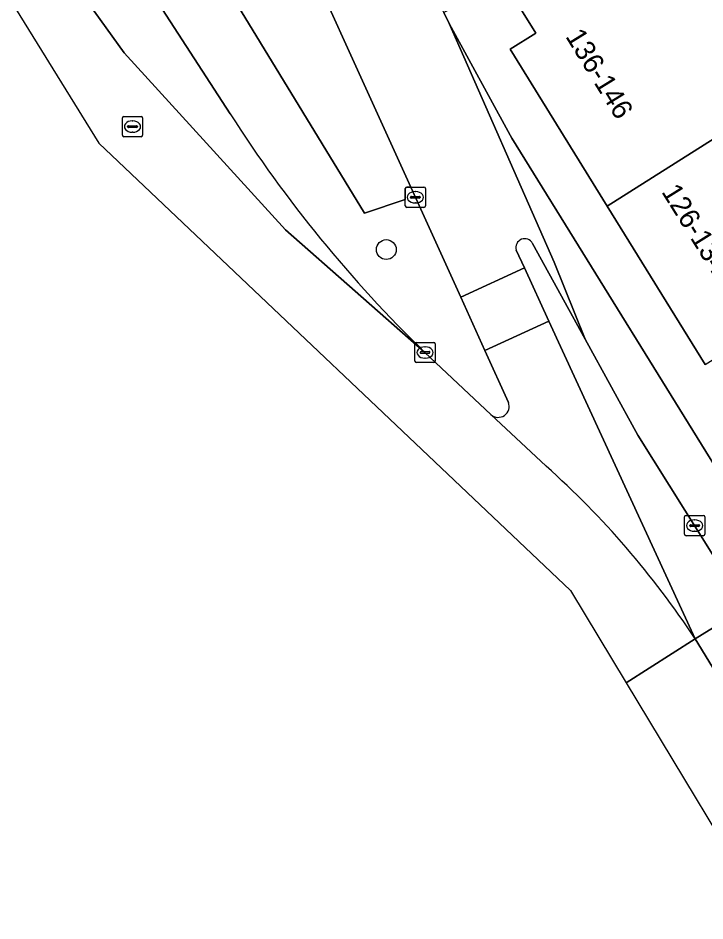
# Model space of a CAD drawing. Extents: x 160377 to 161131, y 383938 to 384853.
# Drawn here: x 160719.86 to 160753.77, y 384139.04 to 384183.61 of the extents above; entities that cross this region are included whole.
import ezdxf

# ---------------------------------------------------------------- set-up
doc = ezdxf.new("R2010")
doc.units = 0
for name, color, linetype in [('IMGEO_Berm_groen', 7, 'Continuous'), ('IMGEO_Boom', 7, 'Continuous'), ('IMGEO_Fietspad_open', 7, 'Continuous'), ('IMGEO_Groenvoorziening', 7, 'Continuous'), ('IMGEO_Kolk', 7, 'Continuous'), ('IMGEO_Pand', 7, 'Continuous'), ('IMGEO_Pand_nummerreeks', 7, 'Continuous'), ('IMGEO_Rijbaan_lokaal_gesloten', 7, 'Continuous'), ('IMGEO_Rijbaan_lokaal_open', 7, 'Continuous'), ('IMGEO_Rioolput', 7, 'Continuous'), ('IMGEO_Verkeerseiland_open', 7, 'Continuous'), ('IMGEO_Voetpad_open', 7, 'Continuous')]:
    doc.layers.add(name, color=color, linetype=linetype)

msp = doc.modelspace()

# ---------------------------------------------------------------- linework, layer by layer
at = {"layer": 'IMGEO_Berm_groen'}
for points in [[(160723.217, 384195.887), (160717.726, 384204.774), (160689.782, 384250), (160684.931, 384257.851), (160678.757, 384267.157), (160643.611, 384323.728), (160641.325, 384327.654), (160641.221, 384327.588), (160638.839, 384326.083), (160668.175, 384278.809), (160686.009, 384250), (160707.361, 384215.678), (160725.992, 384185.588), (160730.335, 384178.88)], [(160738.977, 384175.188), (160738.977, 384174.654), (160736.972, 384173.978), (160724.6, 384194.239)], [(160744.072, 384164.635), (160742.913, 384167.191), (160741.715, 384169.832), (160739.253, 384175.262), (160739.052, 384175.262)], [(160739.95, 384167.105), (160743.205, 384164.034)]]:
    msp.add_lwpolyline(points, dxfattribs=at)
for centre, radius, start, end in [((160785.425, 384214.051), 65.36, 212.55546, 225.91198), ((160739.054, 384175.185), 0.0767, 91.2593, 177.9717), ((160743.566, 384164.439), 0.543, 228.2865, 21.1725)]:
    msp.add_arc(centre, radius, start, end, dxfattribs=at)
at = {"layer": 'IMGEO_Boom'}
msp.add_circle((160738.043, 384172.18), 0.489, dxfattribs=at)
at = {"layer": 'IMGEO_Fietspad_open'}
msp.add_lwpolyline([(160770.664, 384134.926), (160767.652, 384139.859), (160767.603, 384139.954), (160759.975, 384152.274), (160744.245, 384177.674), (160744.151, 384177.829), (160741.141, 384183.336), (160746.328, 384171.551), (160747.866, 384167.752), (160750.466, 384163.021), (160755.79, 384154.505), (160757.634, 384151.476)], dxfattribs=at)
at = {"layer": 'IMGEO_Groenvoorziening'}
for points in [[(160732.201, 384190.814), (160729.964, 384189.802), (160729.714, 384190.353), (160728.225, 384193.642), (160724.6, 384194.239), (160736.972, 384173.978), (160738.977, 384174.654), (160738.977, 384175.188)], [(160739.052, 384175.262), (160739.253, 384175.262), (160732.201, 384190.814)]]:
    msp.add_lwpolyline(points, dxfattribs=at)
msp.add_arc((160739.054, 384175.185), 0.0767, 91.2593, 177.9717, dxfattribs=at)
at = {"layer": 'IMGEO_Kolk'}
for p, q in [((160739.052, 384175.262), (160739.904, 384175.262)), ((160738.977, 384174.336), (160738.977, 384175.188)), ((160739.236, 384174.756), (160739.236, 384174.768)), ((160739.279, 384174.805), (160739.677, 384174.805)), ((160739.465, 384175.042), (160739.49, 384175.042)), ((160739.72, 384174.768), (160739.72, 384174.756)), ((160739.978, 384175.188), (160739.978, 384174.336)), ((160739.674, 384174.719), (160739.276, 384174.719)), ((160739.488, 384174.482), (160739.463, 384174.482)), ((160739.904, 384174.262), (160739.052, 384174.262)), ((160739.457, 384166.673), (160739.457, 384167.525)), ((160739.532, 384167.599), (160740.384, 384167.599)), ((160739.945, 384167.379), (160739.97, 384167.379)), ((160740.458, 384167.525), (160740.458, 384166.673)), ((160739.716, 384167.093), (160739.716, 384167.105)), ((160740.154, 384167.056), (160739.756, 384167.056)), ((160739.759, 384167.142), (160740.157, 384167.142)), ((160739.968, 384166.819), (160739.943, 384166.819)), ((160740.2, 384167.105), (160740.2, 384167.093)), ((160740.384, 384166.599), (160739.532, 384166.599)), ((160752.767, 384158.129), (160752.767, 384158.981)), ((160752.842, 384159.055), (160753.694, 384159.055)), ((160753.255, 384158.835), (160753.28, 384158.835)), ((160753.768, 384158.981), (160753.768, 384158.129)), ((160753.026, 384158.549), (160753.026, 384158.561)), ((160753.464, 384158.512), (160753.066, 384158.512)), ((160753.069, 384158.598), (160753.467, 384158.598)), ((160753.278, 384158.275), (160753.253, 384158.275)), ((160753.51, 384158.561), (160753.51, 384158.549)), ((160753.694, 384158.055), (160752.842, 384158.055))]:
    msp.add_line(p, q, dxfattribs=at)
for points in [[(160739.052, 384175.262), (160739.904, 384175.262)], [(160738.977, 384174.336), (160738.977, 384175.188)], [(160739.978, 384175.188), (160739.978, 384174.336)], [(160739.904, 384174.262), (160739.052, 384174.262)], [(160739.457, 384166.673), (160739.457, 384167.525)], [(160739.532, 384167.599), (160740.384, 384167.599)], [(160740.458, 384167.525), (160740.458, 384166.673)], [(160740.384, 384166.599), (160739.532, 384166.599)], [(160752.767, 384158.129), (160752.767, 384158.981)], [(160752.842, 384159.055), (160753.694, 384159.055)], [(160753.768, 384158.981), (160753.768, 384158.129)], [(160753.694, 384158.055), (160752.842, 384158.055)]]:
    msp.add_lwpolyline(points, dxfattribs=at)
for centre, radius, start, end in [((160739.054, 384175.186), 0.0765, 91.552, 178.448), ((160739.054, 384175.186), 0.0765, 91.552, 178.448), ((160739.902, 384175.186), 0.0765, 1.552, 88.448), ((160739.902, 384175.186), 0.0765, 1.552, 88.448), ((160739.276, 384174.765), 0.0403, 85.8775, 175.7526), ((160739.273, 384174.755), 0.0366, 178.938, 274.7102), ((160739.677, 384174.762), 0.043, 264.8664, 352.4533), ((160739.681, 384174.767), 0.0386, 1.7309, 96.639), ((160739.054, 384174.338), 0.0765, 181.552, 268.448), ((160739.054, 384174.338), 0.0765, 181.552, 268.448), ((160739.902, 384174.338), 0.0765, 271.552, 358.448), ((160739.902, 384174.338), 0.0765, 271.552, 358.448), ((160739.534, 384167.523), 0.0765, 91.552, 178.448), ((160739.534, 384167.523), 0.0765, 91.552, 178.448), ((160740.382, 384167.523), 0.0765, 1.552, 88.448), ((160740.382, 384167.523), 0.0765, 1.552, 88.448), ((160739.756, 384167.102), 0.0403, 85.8775, 175.7526), ((160739.753, 384167.092), 0.0366, 178.938, 274.7102), ((160740.157, 384167.099), 0.043, 264.8664, 352.4533), ((160740.161, 384167.104), 0.0386, 1.7309, 96.639), ((160739.534, 384166.675), 0.0765, 181.552, 268.448), ((160739.534, 384166.675), 0.0765, 181.552, 268.448), ((160740.382, 384166.675), 0.0765, 271.552, 358.448), ((160740.382, 384166.675), 0.0765, 271.552, 358.448), ((160752.844, 384158.979), 0.0765, 91.552, 178.448), ((160752.844, 384158.979), 0.0765, 91.552, 178.448), ((160753.692, 384158.979), 0.0765, 1.552, 88.448), ((160753.692, 384158.979), 0.0765, 1.552, 88.448), ((160753.066, 384158.558), 0.0403, 85.8775, 175.7526), ((160753.063, 384158.548), 0.0366, 178.938, 274.7102), ((160753.467, 384158.555), 0.043, 264.8664, 352.4533), ((160753.471, 384158.56), 0.0386, 1.7309, 96.639), ((160752.844, 384158.131), 0.0765, 181.552, 268.448), ((160752.844, 384158.131), 0.0765, 181.552, 268.448), ((160753.692, 384158.131), 0.0765, 271.552, 358.448), ((160753.692, 384158.131), 0.0765, 271.552, 358.448)]:
    msp.add_arc(centre, radius, start, end, dxfattribs=at)
for centre, major_axis, ratio, start_param, end_param in [((160739.464, 384174.762), (-0.387, 0.002), 0.722429, 4.712389, 7.853982), ((160739.489, 384174.762), (-0.39, 0.002), 0.717154, 1.570796, 4.712389), ((160739.944, 384167.099), (-0.387, 0.002), 0.722429, 4.712389, 7.853982), ((160739.969, 384167.099), (-0.39, 0.002), 0.717154, 1.570796, 4.712389), ((160753.254, 384158.555), (-0.387, 0.002), 0.722429, 4.712389, 7.853982), ((160753.279, 384158.555), (-0.39, 0.002), 0.717154, 1.570796, 4.712389)]:
    msp.add_ellipse(centre, major_axis=major_axis, ratio=ratio, start_param=start_param, end_param=end_param, dxfattribs=at)
at = {"layer": 'IMGEO_Pand'}
for points in [[(160754.466, 384183.721), (160757.003, 384185.29), (160753.517, 384190.843), (160744.088, 384185.011), (160745.431, 384182.861), (160744.158, 384182.074), (160748.945, 384174.33), (160757.095, 384179.468)], [(160761.113, 384175.869), (160759.816, 384175.067), (160757.095, 384179.468), (160748.945, 384174.33), (160753.781, 384166.507), (160755.072, 384167.305), (160755.75, 384166.208), (160763.95, 384171.28)]]:
    msp.add_lwpolyline(points, close=True, dxfattribs=at)
at = {"layer": 'IMGEO_Rijbaan_lokaal_gesloten'}
for points in [[(160707.361, 384215.678), (160686.009, 384250), (160668.175, 384278.809), (160638.839, 384326.083), (160638.069, 384327.324), (160635.054, 384325.513), (160671.485, 384266.967), (160720.734, 384187.958), (160725.107, 384181.899), (160733.069, 384173.147), (160739.95, 384167.105)], [(160745.933, 384161.486), (160743.205, 384164.034), (160739.95, 384167.105), (160733.069, 384173.147), (160725.107, 384181.899), (160720.734, 384187.958), (160671.485, 384266.967), (160635.054, 384325.513), (160633.021, 384324.291), (160657.045, 384285.38), (160674.582, 384257.042), (160723.846, 384177.438), (160747.142, 384155.348), (160749.892, 384150.791)], [(160730.335, 384178.88), (160725.992, 384185.588), (160707.361, 384215.678)], [(160749.892, 384150.791), (160753.285, 384152.969)]]:
    msp.add_lwpolyline(points, dxfattribs=at)
msp.add_lwpolyline([(160757.278, 384138.555), (160771.363, 384117.566), (160773.982, 384119.213), (160772.436, 384121.744), (160771.916, 384122.596), (160770.647, 384124.673), (160756.675, 384147.426), (160755.407, 384149.506), (160754.871, 384150.387), (160753.285, 384152.969), (160749.892, 384150.791)], close=True, dxfattribs=at)
for centre, radius, start, end in [((160785.425, 384214.051), 65.36, 212.55546, 225.91198), ((160717.162, 384129.219), 43.231, 33.3242, 48.2783)]:
    msp.add_arc(centre, radius, start, end, dxfattribs=at)
at = {"layer": 'IMGEO_Rijbaan_lokaal_open'}
for points in [[(160643.349, 384328.933), (160644.178, 384327.417), (160682.805, 384265.309), (160690.325, 384258.727), (160695.745, 384250), (160728.731, 384197.046), (160731.01, 384193.377), (160731.116, 384193.207), (160731.945, 384191.378), (160732.201, 384190.814), (160739.253, 384175.262), (160741.715, 384169.832), (160744.863, 384171.28), (160744.459, 384172.157)], [(160745.268, 384172.48), (160747.866, 384167.752), (160746.328, 384171.551), (160741.141, 384183.336), (160740.877, 384183.88), (160740.563, 384184.527), (160739.08, 384187.757), (160738.495, 384188.775), (160736.133, 384192.883), (160736.055, 384193.052), (160735.979, 384193.222), (160701.186, 384249.112)], [(160753.285, 384152.969), (160746.075, 384168.645), (160742.913, 384167.191), (160744.072, 384164.635)], [(160743.205, 384164.034), (160745.933, 384161.486)]]:
    msp.add_lwpolyline(points, dxfattribs=at)
msp.add_lwpolyline([(160746.075, 384168.645), (160744.863, 384171.28), (160741.715, 384169.832), (160742.913, 384167.191)], close=True, dxfattribs=at)
for centre, radius, start, end in [((160744.879, 384172.279), 0.438, 27.3988, 196.1307), ((160743.566, 384164.439), 0.543, 228.2865, 21.1725), ((160717.162, 384129.219), 43.231, 33.3242, 48.2783)]:
    msp.add_arc(centre, radius, start, end, dxfattribs=at)
at = {"layer": 'IMGEO_Rioolput'}
for p, q in [((160725.012, 384177.825), (160725.012, 384178.677)), ((160725.087, 384178.751), (160725.939, 384178.751)), ((160725.5, 384178.531), (160725.525, 384178.531)), ((160726.013, 384178.677), (160726.013, 384177.825)), ((160725.271, 384178.245), (160725.271, 384178.257)), ((160725.709, 384178.208), (160725.311, 384178.208)), ((160725.314, 384178.294), (160725.712, 384178.294)), ((160725.523, 384177.971), (160725.498, 384177.971)), ((160725.755, 384178.257), (160725.755, 384178.245)), ((160725.939, 384177.751), (160725.087, 384177.751))]:
    msp.add_line(p, q, dxfattribs=at)
for points in [[(160725.012, 384177.825), (160725.012, 384178.677)], [(160725.087, 384178.751), (160725.939, 384178.751)], [(160726.013, 384178.677), (160726.013, 384177.825)], [(160725.939, 384177.751), (160725.087, 384177.751)]]:
    msp.add_lwpolyline(points, dxfattribs=at)
for centre, radius, start, end in [((160725.089, 384178.675), 0.0765, 91.552, 178.448), ((160725.089, 384178.675), 0.0765, 91.552, 178.448), ((160725.937, 384178.675), 0.0765, 1.552, 88.448), ((160725.937, 384178.675), 0.0765, 1.552, 88.448), ((160725.311, 384178.254), 0.0403, 85.8775, 175.7526), ((160725.308, 384178.244), 0.0366, 178.938, 274.7102), ((160725.712, 384178.251), 0.043, 264.8664, 352.4533), ((160725.716, 384178.256), 0.0386, 1.7309, 96.639), ((160725.089, 384177.827), 0.0765, 181.552, 268.448), ((160725.089, 384177.827), 0.0765, 181.552, 268.448), ((160725.937, 384177.827), 0.0765, 271.552, 358.448), ((160725.937, 384177.827), 0.0765, 271.552, 358.448)]:
    msp.add_arc(centre, radius, start, end, dxfattribs=at)
for centre, major_axis, ratio, start_param, end_param in [((160725.499, 384178.251), (-0.387, 0.002), 0.722429, 4.712389, 7.853982), ((160725.524, 384178.251), (-0.39, 0.002), 0.717154, 1.570796, 4.712389)]:
    msp.add_ellipse(centre, major_axis=major_axis, ratio=ratio, start_param=start_param, end_param=end_param, dxfattribs=at)
at = {"layer": 'IMGEO_Verkeerseiland_open'}
msp.add_lwpolyline([(160744.459, 384172.157), (160744.863, 384171.28), (160746.075, 384168.645), (160753.285, 384152.969), (160755.79, 384154.505), (160750.466, 384163.021), (160747.866, 384167.752), (160745.268, 384172.48)], dxfattribs=at)
msp.add_arc((160744.879, 384172.279), 0.438, 27.3988, 196.1307, dxfattribs=at)
at = {"layer": 'IMGEO_Voetpad_open'}
for points in [[(160753.781, 384166.507), (160748.945, 384174.33), (160744.158, 384182.074), (160745.431, 384182.861), (160744.088, 384185.011), (160743.508, 384185.993), (160743.299, 384186.219), (160741.564, 384185.146), (160741.886, 384184.371), (160740.877, 384183.88), (160741.141, 384183.336), (160744.151, 384177.829), (160744.245, 384177.674), (160759.975, 384152.274), (160767.603, 384139.954)], [(160757.634, 384151.476), (160755.79, 384154.505), (160753.285, 384152.969), (160754.871, 384150.387), (160756.992, 384151.637)]]:
    msp.add_lwpolyline(points, dxfattribs=at)

# ---------------------------------------------------------------- texts
at = {"layer": 'IMGEO_Pand_nummerreeks'}
for s, rotation, p in [('136-146', 301.6385, (160746.863, 384182.704)), ('126-134', 301.9536, (160751.605, 384175.033))]:
    msp.add_text(s, height=1, rotation=rotation, dxfattribs=at).set_placement(p)

doc.saveas('drawing.dxf')
